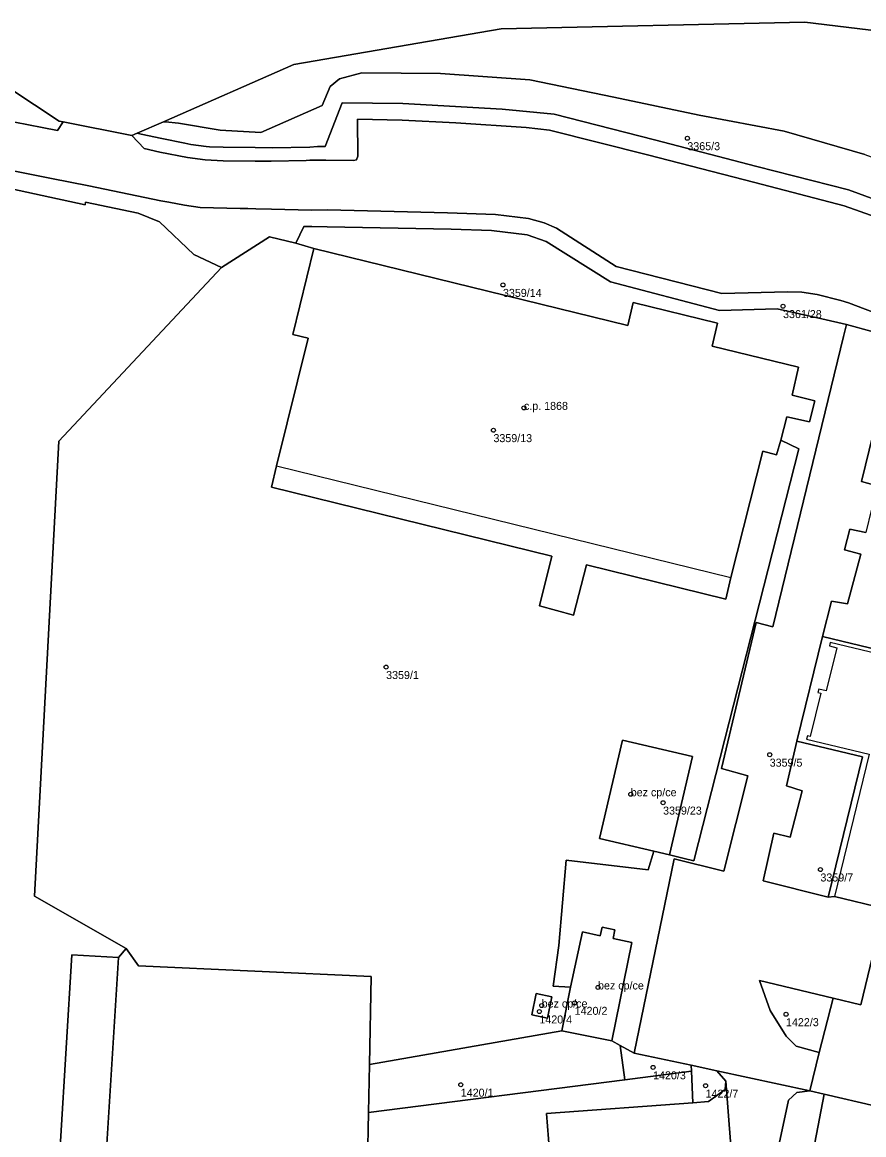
# Model space of a CAD drawing. Extents: x -878211 to -870363, y -1058464 to -1052522.
# Drawn here: x -875006.6 to -874901.5, y -1056169.5 to -1056030.5 of the extents above; entities that cross this region are included whole.
import ezdxf

# ---------------------------------------------------------------- set-up
doc = ezdxf.new("R2010")
doc.units = 0
for name, color, linetype in [('Definiční body', 7, 'Continuous'), ('Polygon budovy', 7, 'Continuous'), ('Polygon parcely', 7, 'Continuous')]:
    doc.layers.add(name, color=color, linetype=linetype)

msp = doc.modelspace()

# ---------------------------------------------------------------- linework, layer by layer
at = {"layer": 'Definiční body'}
for centre in [(-874923.52, -1056045.00994), (-874946.56, -1056063.33994), (-874911.56, -1056065.98994), (-874943.94, -1056078.69994), (-874947.75, -1056081.48994), (-874961.16, -1056111.08994), (-874913.23, -1056122.03994), (-874930.59, -1056126.97994), (-874926.55, -1056128.02994), (-874906.89, -1056136.38994), (-874934.68, -1056151.11994), (-874942.01, -1056154.12994), (-874941.72, -1056153.37994), (-874937.6, -1056153.04994), (-874911.19, -1056154.46994), (-874927.8, -1056161.10994), (-874951.83, -1056163.27994), (-874921.24, -1056163.39994)]:
    msp.add_circle(centre, 0.25, dxfattribs=at)
at = {"layer": 'Polygon budovy'}
for points in [[(-874970.92, -1056069.99), (-874974.84, -1056085.95), (-874918.07, -1056099.91), (-874914.1, -1056084.09), (-874912.37, -1056084.58), (-874911.85, -1056082.74), (-874911.07, -1056079.81), (-874908.26, -1056080.46), (-874907.57, -1056077.8), (-874910.41, -1056077.12), (-874909.62, -1056073.61), (-874920.42, -1056070.97), (-874919.77, -1056068.1), (-874930.3, -1056065.54), (-874930.96, -1056068.39), (-874970.2, -1056058.79), (-874972.83, -1056069.53)], [(-874931.63, -1056120.22), (-874934.49, -1056132.5), (-874927.72, -1056134.08), (-874925.73, -1056134.54), (-874922.86, -1056122.28)], [(-874938.13, -1056151.07), (-874939.2, -1056156.55), (-874932.95, -1056157.81), (-874930.44, -1056145.5), (-874932.78, -1056145.01), (-874932.56, -1056143.93), (-874934.17, -1056143.57), (-874934.4, -1056144.68), (-874936.63, -1056144.17)], [(-874942.96, -1056154.53), (-874941.01, -1056154.94), (-874940.44, -1056152.29), (-874942.4, -1056151.89)]]:
    msp.add_lwpolyline(points, close=True, dxfattribs=at)
for points in [[(-874897.83, -1056109.9), (-874905.67, -1056108.01), (-874905.77, -1056108.44), (-874904.84, -1056108.67), (-874906.17, -1056114.06), (-874907.09, -1056113.84), (-874907.2, -1056114.27), (-874906.83, -1056114.36), (-874908.16, -1056119.75), (-874908.52, -1056119.66), (-874908.61, -1056120.1), (-874900.78, -1056121.98), (-874905.11, -1056139.75), (-874898.94, -1056141.27)], [(-874899.25, -1056142.6), (-874901.82, -1056153.29), (-874905.31, -1056152.44), (-874907.04, -1056159.25), (-874908.23, -1056164.04), (-874906.43, -1056164.46), (-874887.04, -1056168.96)]]:
    msp.add_lwpolyline(points, dxfattribs=at)
at = {"layer": 'Polygon parcely'}
for points in [[(-875008.17, -1056038.77), (-875002, -1056042.88), (-875001.53, -1056042.97), (-874992.94, -1056044.68), (-874992.28, -1056044.39), (-874988.99, -1056042.94), (-874972.7, -1056035.79), (-874946.8, -1056031.35), (-874908.83, -1056030.51)], [(-874908.83, -1056030.51), (-874879.61, -1056034.05), (-874852.12, -1056038.98)], [(-874901.36, -1056047.04), (-874911.42, -1056044.13), (-874922.03, -1056042.11), (-874932.69, -1056039.86), (-874943.19, -1056037.7), (-874954.36, -1056036.9), (-874964.18, -1056036.81), (-874966.99, -1056037.58), (-874968.15, -1056038.54), (-874969.16, -1056040.91), (-874976.82, -1056044.27), (-874981.9, -1056043.98), (-874987.09, -1056043.11), (-874988.72, -1056042.97), (-874988.99, -1056042.94), (-874992.28, -1056044.39), (-874991.77, -1056044.51), (-874989.18, -1056045.05), (-874986.3, -1056045.62), (-874985.55, -1056045.77), (-874983.66, -1056046.04), (-874983.23, -1056046.06), (-874981.53, -1056046.12), (-874977.52, -1056046.15), (-874975.41, -1056046.2), (-874970.71, -1056046.12), (-874969.74, -1056046.05), (-874968.77, -1056046.04), (-874966.65, -1056040.59), (-874959.09, -1056040.66), (-874946.64, -1056041.38), (-874940.16, -1056041.98), (-874927.64, -1056045.22), (-874914.84, -1056048.52), (-874903.4, -1056051.47), (-874896.01, -1056054.14)], [(-875011, -1056042.32), (-875004.13, -1056043.67), (-875002.24, -1056044.02), (-875001.53, -1056042.97), (-875002, -1056042.88), (-875008.17, -1056038.77)], [(-874896.01, -1056054.14), (-874903.4, -1056051.47), (-874914.84, -1056048.52), (-874927.64, -1056045.22), (-874940.16, -1056041.98), (-874946.64, -1056041.38), (-874959.09, -1056040.66), (-874966.65, -1056040.59), (-874968.77, -1056046.04), (-874969.74, -1056046.05), (-874970.71, -1056046.12), (-874975.41, -1056046.2), (-874977.52, -1056046.15), (-874981.53, -1056046.12), (-874983.23, -1056046.06), (-874983.66, -1056046.04), (-874985.55, -1056045.77), (-874986.3, -1056045.62), (-874989.18, -1056045.05), (-874991.77, -1056044.51), (-874992.28, -1056044.39), (-874992.94, -1056044.68), (-874991.4, -1056046.28), (-874989.45, -1056046.73), (-874986, -1056047.43), (-874983.77, -1056047.71), (-874981.53, -1056047.83), (-874977.53, -1056047.88), (-874975.52, -1056047.85), (-874971.15, -1056047.77), (-874970.69, -1056047.76), (-874968.68, -1056047.75), (-874965.22, -1056047.8), (-874964.88, -1056047.69), (-874964.71, -1056047.24), (-874964.72, -1056042.64), (-874959.14, -1056042.76), (-874952.46, -1056043.08), (-874943.67, -1056043.66), (-874940.74, -1056044), (-874928.49, -1056047.09), (-874915.1, -1056050.55), (-874903.91, -1056053.43), (-874897.2, -1056055.84)], [(-874897.2, -1056055.84), (-874903.91, -1056053.43), (-874915.1, -1056050.55), (-874928.49, -1056047.09), (-874940.74, -1056044), (-874943.67, -1056043.66), (-874952.46, -1056043.08), (-874959.14, -1056042.76), (-874964.72, -1056042.64), (-874964.71, -1056047.24), (-874964.88, -1056047.69), (-874965.22, -1056047.8), (-874968.68, -1056047.75), (-874970.69, -1056047.76), (-874971.15, -1056047.77), (-874975.52, -1056047.85), (-874977.53, -1056047.88), (-874981.53, -1056047.83), (-874983.77, -1056047.71), (-874986, -1056047.43), (-874989.45, -1056046.73), (-874991.4, -1056046.28), (-874992.94, -1056044.68), (-875001.53, -1056042.97), (-875002.24, -1056044.02), (-875004.13, -1056043.67), (-875011, -1056042.32)], [(-875009.91, -1056048.68), (-875002.97, -1056050.04), (-874998.3, -1056050.95)], [(-874895.92, -1056068.4), (-874903.37, -1056065.59), (-874904.33, -1056065.28), (-874907.28, -1056064.52), (-874909.21, -1056064.22), (-874910.99, -1056064.21), (-874919.19, -1056064.4), (-874932.42, -1056061.01), (-874939.87, -1056056.26), (-874941.43, -1056055.56), (-874943.37, -1056055.04), (-874947.49, -1056054.53), (-874953.49, -1056054.31), (-874968.5, -1056053.96), (-874970.48, -1056053.98), (-874975.47, -1056053.85), (-874977.43, -1056053.84), (-874978.43, -1056053.78), (-874979.4, -1056053.79), (-874984.39, -1056053.65), (-874986.37, -1056053.38), (-874988.33, -1056053.01), (-874989.31, -1056052.82), (-874998.3, -1056050.95), (-875002.97, -1056050.04), (-875009.91, -1056048.68)], [(-875001.86, -1056170.38), (-875000.45, -1056147.03), (-874994.59, -1056147.38), (-874993.64, -1056146.25), (-875005.09, -1056139.72), (-875002.06, -1056082.84), (-874981.75, -1056061.14), (-874985.19, -1056059.54), (-874989.48, -1056055.43), (-874992.13, -1056054.37), (-874998.72, -1056052.99), (-874998.77, -1056053.33), (-875010.52, -1056050.77)], [(-875010.52, -1056050.77), (-874998.77, -1056053.33), (-874998.72, -1056052.99), (-874992.13, -1056054.37), (-874989.48, -1056055.43), (-874985.19, -1056059.54), (-874981.75, -1056061.14), (-874975.73, -1056057.34), (-874972.46, -1056058.11), (-874971.46, -1056056.04), (-874970.44, -1056056.05), (-874968.53, -1056056.08), (-874953.03, -1056056.35), (-874948.01, -1056056.55), (-874943.54, -1056057.09), (-874941.16, -1056057.89), (-874933.14, -1056062.93), (-874919.52, -1056066.52), (-874912.31, -1056066.33), (-874906.72, -1056067.57), (-874903.63, -1056068.26), (-874897.56, -1056069.94)], [(-874998.3, -1056050.95), (-874989.31, -1056052.82), (-874988.33, -1056053.01), (-874986.37, -1056053.38), (-874984.39, -1056053.65), (-874979.4, -1056053.79), (-874978.43, -1056053.78), (-874977.43, -1056053.84), (-874975.47, -1056053.85), (-874970.48, -1056053.98), (-874968.5, -1056053.96), (-874953.49, -1056054.31), (-874947.49, -1056054.53), (-874943.37, -1056055.04), (-874941.43, -1056055.56), (-874939.87, -1056056.26), (-874932.42, -1056061.01), (-874919.19, -1056064.4), (-874910.99, -1056064.21), (-874909.21, -1056064.22), (-874907.28, -1056064.52), (-874904.33, -1056065.28), (-874903.37, -1056065.59), (-874895.92, -1056068.4)], [(-874897.56, -1056069.94), (-874903.63, -1056068.26), (-874904, -1056069.78), (-874912.83, -1056106.05), (-874914.9, -1056105.53), (-874919.23, -1056123.76), (-874915.98, -1056124.66), (-874918.94, -1056136.59), (-874925.15, -1056135.06), (-874930.17, -1056159.31), (-874923.04, -1056160.85), (-874919.82, -1056161.55), (-874908.23, -1056164.04), (-874907.04, -1056159.25), (-874909.92, -1056158.46), (-874911.16, -1056157.22), (-874913.19, -1056154), (-874914.49, -1056150.26), (-874905.31, -1056152.44), (-874901.82, -1056153.29), (-874899.25, -1056142.6)], [(-874899.78, -1056088.45), (-874901.75, -1056087.88), (-874899.35, -1056078.02)], [(-874898.94, -1056141.27), (-874905.11, -1056139.75), (-874905.93, -1056139.85), (-874914.05, -1056137.78), (-874912.71, -1056131.83), (-874910.69, -1056132.32), (-874909.15, -1056126.54), (-874911.14, -1056125.93), (-874909.84, -1056120.34), (-874906.65, -1056107.25), (-874905.52, -1056102.86), (-874903.51, -1056103.18), (-874901.84, -1056096.96), (-874903.88, -1056096.43), (-874903.21, -1056093.86), (-874901.22, -1056094.29)], [(-874899.53, -1056108.96), (-874906.65, -1056107.25), (-874909.84, -1056120.34), (-874901.64, -1056122.29), (-874905.93, -1056139.85), (-874905.11, -1056139.75), (-874898.94, -1056141.27)], [(-874899.25, -1056142.6), (-874901.82, -1056153.29), (-874905.31, -1056152.44), (-874907.04, -1056159.25), (-874908.23, -1056164.04), (-874906.43, -1056164.46), (-874887.04, -1056168.96)], [(-874887.04, -1056168.96), (-874906.43, -1056164.46), (-874911.49, -1056190.95)]]:
    msp.add_lwpolyline(points, dxfattribs=at)
for points in [[(-874865.98, -1056062.76), (-874852.12, -1056038.98), (-874879.61, -1056034.05), (-874908.83, -1056030.51), (-874946.8, -1056031.35), (-874972.7, -1056035.79), (-874988.99, -1056042.94), (-874988.72, -1056042.97), (-874987.09, -1056043.11), (-874981.9, -1056043.98), (-874976.82, -1056044.27), (-874969.16, -1056040.91), (-874968.15, -1056038.54), (-874966.99, -1056037.58), (-874964.18, -1056036.81), (-874954.36, -1056036.9), (-874943.19, -1056037.7), (-874932.69, -1056039.86), (-874922.03, -1056042.11), (-874911.42, -1056044.13), (-874901.36, -1056047.04), (-874891.41, -1056050.72), (-874881.75, -1056054.98), (-874872.09, -1056059.75)], [(-874968.53, -1056056.08), (-874970.44, -1056056.05), (-874971.46, -1056056.04), (-874972.46, -1056058.11), (-874970.2, -1056058.79), (-874930.96, -1056068.39), (-874930.3, -1056065.54), (-874919.77, -1056068.1), (-874920.42, -1056070.97), (-874909.62, -1056073.61), (-874910.41, -1056077.12), (-874907.57, -1056077.8), (-874908.26, -1056080.46), (-874911.07, -1056079.81), (-874911.85, -1056082.74), (-874909.59, -1056083.83), (-874922.11, -1056133.02), (-874922.69, -1056135.31), (-874923.91, -1056135), (-874925.73, -1056134.54), (-874927.72, -1056134.08), (-874928.4, -1056136.42), (-874938.68, -1056135.21), (-874939.59, -1056145.88), (-874940.27, -1056150.97), (-874938.13, -1056151.07), (-874936.63, -1056144.17), (-874934.4, -1056144.68), (-874934.17, -1056143.57), (-874932.56, -1056143.93), (-874932.78, -1056145.01), (-874930.44, -1056145.5), (-874932.95, -1056157.81), (-874931.91, -1056158.37), (-874930.17, -1056159.31), (-874925.15, -1056135.06), (-874918.94, -1056136.59), (-874915.98, -1056124.66), (-874919.23, -1056123.76), (-874914.9, -1056105.53), (-874912.83, -1056106.05), (-874904, -1056069.78), (-874903.63, -1056068.26), (-874906.72, -1056067.57), (-874912.31, -1056066.33), (-874919.52, -1056066.52), (-874933.14, -1056062.93), (-874941.16, -1056057.89), (-874943.54, -1056057.09), (-874948.01, -1056056.55), (-874953.03, -1056056.35)], [(-874970.92, -1056069.99), (-874972.83, -1056069.53), (-874970.2, -1056058.79), (-874972.46, -1056058.11), (-874975.73, -1056057.34), (-874981.75, -1056061.14), (-875002.06, -1056082.84), (-875005.09, -1056139.72), (-874993.64, -1056146.25), (-874992.11, -1056148.43), (-874963.02, -1056149.76), (-874963.23, -1056160.74), (-874939.2, -1056156.55), (-874938.13, -1056151.07), (-874940.27, -1056150.97), (-874939.59, -1056145.88), (-874938.68, -1056135.21), (-874928.4, -1056136.42), (-874927.72, -1056134.08), (-874934.49, -1056132.5), (-874931.63, -1056120.22), (-874922.86, -1056122.28), (-874925.73, -1056134.54), (-874923.91, -1056135), (-874922.69, -1056135.31), (-874922.11, -1056133.02), (-874909.59, -1056083.83), (-874911.85, -1056082.74), (-874912.37, -1056084.58), (-874914.1, -1056084.09), (-874918.07, -1056099.91), (-874918.73, -1056102.58), (-874936.12, -1056098.3), (-874937.73, -1056104.6), (-874942, -1056103.43), (-874940.44, -1056097.24), (-874975.5, -1056088.62), (-874974.84, -1056085.95)], [(-874911.85, -1056082.74), (-874911.07, -1056079.81), (-874908.26, -1056080.46), (-874907.57, -1056077.8), (-874910.41, -1056077.12), (-874909.62, -1056073.61), (-874920.42, -1056070.97), (-874919.77, -1056068.1), (-874930.3, -1056065.54), (-874930.96, -1056068.39), (-874970.2, -1056058.79), (-874972.83, -1056069.53), (-874970.92, -1056069.99), (-874974.84, -1056085.95), (-874975.5, -1056088.62), (-874940.44, -1056097.24), (-874942, -1056103.43), (-874937.73, -1056104.6), (-874936.12, -1056098.3), (-874918.73, -1056102.58), (-874918.07, -1056099.91), (-874914.1, -1056084.09), (-874912.37, -1056084.58)], [(-874898.47, -1056104.6), (-874899.75, -1056104.28), (-874894.29, -1056081.82), (-874889.28, -1056083.08), (-874889.19, -1056082.64), (-874888.74, -1056080.79), (-874899.35, -1056078.02), (-874901.75, -1056087.88), (-874899.78, -1056088.45), (-874901.22, -1056094.29), (-874903.21, -1056093.86), (-874903.88, -1056096.43), (-874901.84, -1056096.96), (-874903.51, -1056103.18), (-874905.52, -1056102.86), (-874906.65, -1056107.25), (-874899.53, -1056108.96)], [(-874927.72, -1056134.08), (-874925.73, -1056134.54), (-874922.86, -1056122.28), (-874931.63, -1056120.22), (-874934.49, -1056132.5)], [(-874901.64, -1056122.29), (-874909.84, -1056120.34), (-874911.14, -1056125.93), (-874909.15, -1056126.54), (-874910.69, -1056132.32), (-874912.71, -1056131.83), (-874914.05, -1056137.78), (-874905.93, -1056139.85)], [(-874932.95, -1056157.81), (-874930.44, -1056145.5), (-874932.78, -1056145.01), (-874932.56, -1056143.93), (-874934.17, -1056143.57), (-874934.4, -1056144.68), (-874936.63, -1056144.17), (-874938.13, -1056151.07), (-874939.2, -1056156.55)], [(-874994.59, -1056147.38), (-874996.05, -1056170.69), (-874996.48, -1056178.12), (-875002.28, -1056177.8), (-875003.32, -1056180.72), (-875001.67, -1056197.91), (-875000.03, -1056198.37), (-874969.56, -1056206.87), (-874967.58, -1056198.42), (-874966.39, -1056192.52), (-874965.64, -1056189.38), (-874963.6, -1056179.41), (-874963.35, -1056166.73), (-874963.23, -1056160.74), (-874963.02, -1056149.76), (-874992.11, -1056148.43), (-874993.64, -1056146.25)], [(-875000.45, -1056147.03), (-875001.86, -1056170.38), (-875002.28, -1056177.8), (-874996.48, -1056178.12), (-874996.05, -1056170.69), (-874994.59, -1056147.38)], [(-874905.31, -1056152.44), (-874914.49, -1056150.26), (-874913.19, -1056154), (-874911.16, -1056157.22), (-874909.92, -1056158.46), (-874907.04, -1056159.25)], [(-874941.01, -1056154.94), (-874942.96, -1056154.53), (-874942.4, -1056151.89), (-874940.44, -1056152.29)], [(-874941.01, -1056154.94), (-874940.44, -1056152.29), (-874942.4, -1056151.89), (-874942.96, -1056154.53)], [(-874939.2, -1056156.55), (-874963.23, -1056160.74), (-874963.35, -1056166.73), (-874931.34, -1056162.66), (-874931.91, -1056158.37), (-874932.95, -1056157.81)], [(-874923.04, -1056160.85), (-874930.17, -1056159.31), (-874931.91, -1056158.37), (-874931.34, -1056162.66), (-874923.01, -1056161.6)], [(-874919.82, -1056161.55), (-874923.04, -1056160.85), (-874923.01, -1056161.6), (-874922.84, -1056165.52), (-874920.88, -1056165.37), (-874918.8, -1056163.87), (-874918.73, -1056162.82)], [(-874922.84, -1056165.52), (-874923.01, -1056161.6), (-874931.34, -1056162.66), (-874963.35, -1056166.73), (-874963.6, -1056179.41), (-874965.64, -1056189.38), (-874961.28, -1056190.62), (-874927.58, -1056195.69), (-874921.65, -1056193.94), (-874922.59, -1056171.5), (-874932.18, -1056172.25), (-874933.69, -1056173.06), (-874933.95, -1056174.2), (-874929.05, -1056173.85), (-874928.34, -1056182.3), (-874939.87, -1056183.2), (-874960.34, -1056184.69), (-874961.1, -1056174.7), (-874955.77, -1056174.31), (-874955.89, -1056172.71), (-874953.25, -1056172.5), (-874953.13, -1056174.12), (-874940.62, -1056173.2), (-874941.12, -1056166.89)], [(-874918.73, -1056162.82), (-874917.78, -1056174.72), (-874919.34, -1056188.27), (-874921.65, -1056193.94), (-874911.49, -1056190.95), (-874913.22, -1056189.6), (-874913.73, -1056186.44), (-874912.28, -1056171.81), (-874910.87, -1056165.2), (-874909.82, -1056164.26), (-874908.23, -1056164.04), (-874919.82, -1056161.55)], [(-874922.59, -1056171.5), (-874922.05, -1056171.46), (-874919.75, -1056172.06), (-874917.78, -1056174.72), (-874918.73, -1056162.82), (-874918.8, -1056163.87), (-874920.88, -1056165.37), (-874922.84, -1056165.52), (-874941.12, -1056166.89), (-874940.62, -1056173.2), (-874939.87, -1056183.2), (-874928.34, -1056182.3), (-874929.05, -1056173.85), (-874933.95, -1056174.2), (-874933.69, -1056173.06), (-874932.18, -1056172.25)], [(-874909.82, -1056164.26), (-874910.87, -1056165.2), (-874912.28, -1056171.81), (-874913.73, -1056186.44), (-874913.22, -1056189.6), (-874911.49, -1056190.95), (-874906.43, -1056164.46), (-874908.23, -1056164.04)]]:
    msp.add_lwpolyline(points, close=True, dxfattribs=at)

# ---------------------------------------------------------------- texts
at = {"layer": 'Definiční body'}
for s, p in [('3365/3', (-874923.52, -1056046.499)), ('3359/14', (-874946.56, -1056064.829)), ('3361/28', (-874911.56, -1056067.479)), ('c.p. 1868', (-874943.94, -1056078.95)), ('3359/13', (-874947.75, -1056082.979)), ('3359/1', (-874961.16, -1056112.579)), ('3359/5', (-874913.23, -1056123.529)), ('bez cp/ce', (-874930.59, -1056127.23)), ('3359/23', (-874926.55, -1056129.519)), ('3359/7', (-874906.89, -1056137.879)), ('bez cp/ce', (-874934.68, -1056151.37)), ('bez cp/ce', (-874941.72, -1056153.629)), ('1420/2', (-874937.6, -1056154.539)), ('1420/4', (-874942.01, -1056155.619)), ('1422/3', (-874911.19, -1056155.959)), ('1420/3', (-874927.8, -1056162.599)), ('1420/1', (-874951.83, -1056164.769)), ('1422/7', (-874921.24, -1056164.889))]:
    msp.add_text(s, height=0.999996, dxfattribs=at).set_placement(p)

doc.saveas('drawing.dxf')
